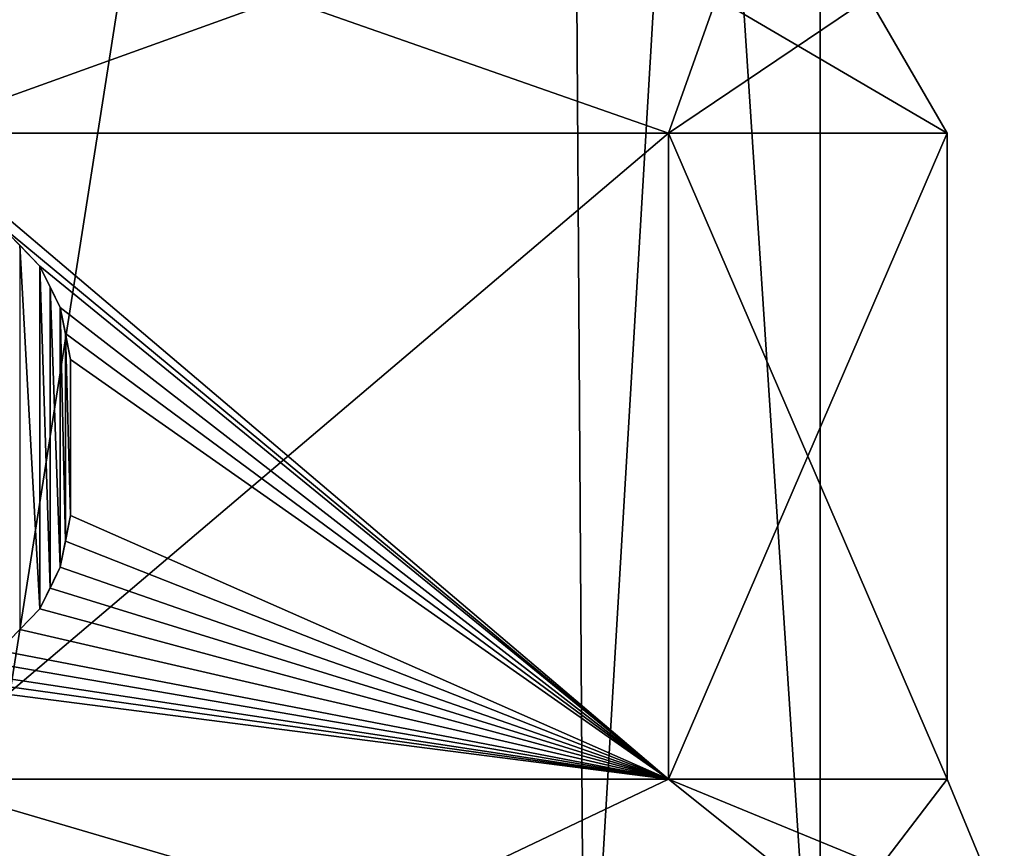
# Model space of a CAD drawing. Header units: millimetres. Extents: x -52 to 107, y -6 to 112.
# Tile 344 of 354: x 63.8 to 73.89, y 66.04 to 74.53. Entities that reach past the tile are written whole.
import ezdxf

# ---------------------------------------------------------------- set-up
doc = ezdxf.new("R2010")
doc.units = ezdxf.units.MM
doc.header["$LTSCALE"] = 65.185185
for name, color, linetype in [('1102', 7, 'CONTINUOUS'), ('1104', 7, 'CONTINUOUS'), ('1105', 7, 'CONTINUOUS'), ('1215', 7, 'CONTINUOUS'), ('1216', 7, 'CONTINUOUS'), ('1217', 7, 'CONTINUOUS'), ('1218', 7, 'CONTINUOUS'), ('1219', 7, 'CONTINUOUS'), ('1220', 7, 'CONTINUOUS'), ('1221', 7, 'CONTINUOUS'), ('3246', 7, 'CONTINUOUS'), ('469', 7, 'CONTINUOUS'), ('471', 7, 'CONTINUOUS'), ('472', 7, 'CONTINUOUS'), ('479', 7, 'CONTINUOUS'), ('480', 7, 'CONTINUOUS'), ('481', 7, 'CONTINUOUS'), ('495', 7, 'CONTINUOUS'), ('496', 7, 'CONTINUOUS'), ('497', 7, 'CONTINUOUS')]:
    doc.layers.add(name, color=color, linetype=linetype)

msp = doc.modelspace()

# ---------------------------------------------------------------- linework, layer by layer
at = {"layer": '1102', "color": 7, "linetype": 'CONTINUOUS', "true_color": 0xe0f2ff}
for points in [[(62.65, 66.751, 42.446), (60.375, 65.337, 44.22), (67.475, 65.337, 39.476), (62.65, 66.751, 42.446)], [(70.446, 66.751, 34.65), (62.65, 66.751, 42.446), (67.475, 65.337, 39.476), (70.446, 66.751, 34.65)], [(70.446, 66.751, 34.65), (67.475, 65.337, 39.476), (72.22, 65.337, 32.375), (70.446, 66.751, 34.65)], [(73.3, 66.751, 24), (70.446, 66.751, 34.65), (73.886, 65.337, 24), (73.3, 66.751, 24)], [(70.446, 66.751, 34.65), (72.22, 65.337, 32.375), (73.886, 65.337, 24), (70.446, 66.751, 34.65)]]:
    msp.add_3dface(points, dxfattribs=at)
at = {"layer": '1104', "color": 7, "linetype": 'CONTINUOUS', "true_color": 0xe0f2ff}
for points in [[(73.3, 66.751, -24), (73.3, 66.751, 24), (73.886, 65.337, 24), (73.3, 66.751, -24)], [(73.3, 66.751, -24), (73.886, 65.337, 24), (73.886, 65.337, -24), (73.3, 66.751, -24)]]:
    msp.add_3dface(points, dxfattribs=at)
at = {"layer": '1105', "color": 7, "linetype": 'CONTINUOUS', "true_color": 0xe0f2ff}
for points in [[(62.65, 66.751, -42.446), (67.475, 65.337, -39.475), (60.375, 65.337, -44.22), (62.65, 66.751, -42.446)], [(62.65, 66.751, -42.446), (70.446, 66.751, -34.65), (67.475, 65.337, -39.475), (62.65, 66.751, -42.446)], [(70.446, 66.751, -34.65), (72.22, 65.337, -32.375), (67.475, 65.337, -39.475), (70.446, 66.751, -34.65)], [(70.446, 66.751, -34.65), (73.3, 66.751, -24), (72.22, 65.337, -32.375), (70.446, 66.751, -34.65)], [(73.3, 66.751, -24), (73.886, 65.337, -24), (72.22, 65.337, -32.375), (73.3, 66.751, -24)]]:
    msp.add_3dface(points, dxfattribs=at)
at = {"layer": '1215', "color": 7, "linetype": 'CONTINUOUS', "true_color": 0x141a1c}
for points in [[(63.594, 68.07, 41.868), (63.803, 68.284, 41.731), (64.01, 68.496, 42.193), (63.594, 68.07, 41.868)], [(63.803, 68.284, 42.328), (63.594, 68.07, 41.868), (64.01, 68.496, 42.193), (63.803, 68.284, 42.328)], [(63.803, 68.284, 41.731), (64.01, 68.496, 41.591), (64.01, 68.496, 42.193), (63.803, 68.284, 41.731)]]:
    msp.add_3dface(points, dxfattribs=at)
at = {"layer": '1216', "color": 7, "linetype": 'CONTINUOUS', "true_color": 0x141a1c}
for points in [[(64.01, 68.496, 41.591), (64.115, 68.709, 41.519), (64.219, 68.921, 42.054), (64.01, 68.496, 41.591)], [(64.115, 68.709, 42.124), (64.01, 68.496, 41.591), (64.219, 68.921, 42.054), (64.115, 68.709, 42.124)], [(64.115, 68.709, 41.519), (64.219, 68.921, 41.447), (64.219, 68.921, 42.054), (64.115, 68.709, 41.519)], [(64.01, 68.496, 42.193), (64.01, 68.496, 41.591), (64.115, 68.709, 42.124), (64.01, 68.496, 42.193)]]:
    msp.add_3dface(points, dxfattribs=at)
at = {"layer": '1217', "color": 7, "linetype": 'CONTINUOUS', "true_color": 0x141a1c}
for points in [[(64.219, 68.921, 41.447), (64.271, 69.188, 41.41), (64.323, 69.453, 41.983), (64.219, 68.921, 41.447)], [(64.271, 69.188, 42.019), (64.219, 68.921, 41.447), (64.323, 69.453, 41.983), (64.271, 69.188, 42.019)], [(64.271, 69.188, 41.41), (64.323, 69.453, 41.374), (64.323, 69.453, 41.983), (64.271, 69.188, 41.41)], [(64.219, 68.921, 42.054), (64.219, 68.921, 41.447), (64.271, 69.188, 42.019), (64.219, 68.921, 42.054)]]:
    msp.add_3dface(points, dxfattribs=at)
at = {"layer": '1218', "color": 7, "linetype": 'CONTINUOUS', "true_color": 0x141a1c}
for points in [[(64.323, 69.453, 41.374), (64.323, 71.049, 41.374), (64.323, 69.453, 41.983), (64.323, 69.453, 41.374)], [(64.323, 69.453, 41.983), (64.323, 71.049, 41.374), (64.323, 71.049, 41.983), (64.323, 69.453, 41.983)]]:
    msp.add_3dface(points, dxfattribs=at)
at = {"layer": '1219', "color": 7, "linetype": 'CONTINUOUS', "true_color": 0x141a1c}
for points in [[(64.271, 71.315, 41.41), (64.219, 71.581, 41.447), (64.323, 71.049, 41.983), (64.271, 71.315, 41.41)], [(64.219, 71.581, 42.054), (64.271, 71.315, 42.019), (64.219, 71.581, 41.447), (64.219, 71.581, 42.054)], [(64.323, 71.049, 41.983), (64.219, 71.581, 41.447), (64.271, 71.315, 42.019), (64.323, 71.049, 41.983)], [(64.323, 71.049, 41.374), (64.271, 71.315, 41.41), (64.323, 71.049, 41.983), (64.323, 71.049, 41.374)]]:
    msp.add_3dface(points, dxfattribs=at)
at = {"layer": '1220', "color": 7, "linetype": 'CONTINUOUS', "true_color": 0x141a1c}
for points in [[(64.115, 71.793, 41.519), (64.01, 72.006, 41.591), (64.219, 71.581, 42.054), (64.115, 71.793, 41.519)], [(64.219, 71.581, 42.054), (64.01, 72.006, 41.591), (64.01, 72.006, 42.193), (64.219, 71.581, 42.054)], [(64.219, 71.581, 42.054), (64.01, 72.006, 42.193), (64.115, 71.793, 42.124), (64.219, 71.581, 42.054)], [(64.219, 71.581, 41.447), (64.115, 71.793, 41.519), (64.219, 71.581, 42.054), (64.219, 71.581, 41.447)]]:
    msp.add_3dface(points, dxfattribs=at)
at = {"layer": '1221', "color": 7, "linetype": 'CONTINUOUS', "true_color": 0x141a1c}
for points in [[(63.803, 72.218, 41.731), (63.594, 72.432, 41.868), (64.01, 72.006, 42.193), (63.803, 72.218, 41.731)], [(64.01, 72.006, 42.193), (63.594, 72.432, 41.868), (63.594, 72.432, 42.462), (64.01, 72.006, 42.193)], [(64.01, 72.006, 42.193), (63.594, 72.432, 42.462), (63.803, 72.218, 42.328), (64.01, 72.006, 42.193)], [(64.01, 72.006, 41.591), (63.803, 72.218, 41.731), (64.01, 72.006, 42.193), (64.01, 72.006, 41.591)]]:
    msp.add_3dface(points, dxfattribs=at)
at = {"layer": '3246', "color": 7, "linetype": 'CONTINUOUS', "true_color": 0xe0f2ff}
for points in [[(63.803, 68.284, 42.328), (64.01, 68.496, 42.193), (63.803, 72.218, 42.328), (63.803, 68.284, 42.328)], [(64.01, 68.496, 42.193), (64.01, 72.006, 42.193), (63.803, 72.218, 42.328), (64.01, 68.496, 42.193)], [(64.01, 68.496, 42.193), (64.115, 68.709, 42.124), (64.01, 72.006, 42.193), (64.01, 68.496, 42.193)], [(64.01, 72.006, 42.193), (64.115, 68.709, 42.124), (64.115, 71.793, 42.124), (64.01, 72.006, 42.193)], [(64.115, 68.709, 42.124), (64.219, 68.921, 42.054), (64.115, 71.793, 42.124), (64.115, 68.709, 42.124)], [(64.219, 68.921, 42.054), (64.219, 71.581, 42.054), (64.115, 71.793, 42.124), (64.219, 68.921, 42.054)], [(64.219, 68.921, 42.054), (64.271, 69.188, 42.019), (64.219, 71.581, 42.054), (64.219, 68.921, 42.054)], [(64.219, 71.581, 42.054), (64.271, 69.188, 42.019), (64.271, 71.315, 42.019), (64.219, 71.581, 42.054)], [(64.271, 69.188, 42.019), (64.323, 69.453, 41.983), (64.271, 71.315, 42.019), (64.271, 69.188, 42.019)], [(64.323, 69.453, 41.983), (64.323, 71.049, 41.983), (64.271, 71.315, 42.019), (64.323, 69.453, 41.983)]]:
    msp.add_3dface(points, dxfattribs=at)
at = {"layer": '469', "color": 7, "linetype": 'CONTINUOUS', "true_color": 0xe0f2ff}
for points in [[(72, 103.451, 24), (72, 103.451, -24), (72, 62.751, 24), (72, 103.451, 24)], [(72, 62.751, 24), (72, 103.451, -24), (72, 62.751, -24), (72, 62.751, 24)]]:
    msp.add_3dface(points, dxfattribs=at)
at = {"layer": '471', "color": 7, "linetype": 'CONTINUOUS', "true_color": 0xe0f2ff}
for points in [[(62, 103.451, 41.321), (69.32, 103.451, 34), (62.935, 62.751, 40.746), (62, 103.451, 41.321)], [(62.935, 62.751, 40.746), (69.32, 103.451, 34), (69.588, 62.751, 33.521), (62.935, 62.751, 40.746)], [(69.32, 103.451, 34), (72, 103.451, 24), (69.588, 62.751, 33.521), (69.32, 103.451, 34)], [(72, 103.451, 24), (72, 62.751, 24), (69.588, 62.751, 33.521), (72, 103.451, 24)]]:
    msp.add_3dface(points, dxfattribs=at)
at = {"layer": '472', "color": 7, "linetype": 'CONTINUOUS', "true_color": 0xe0f2ff}
for points in [[(69.32, 103.451, -34), (62, 103.451, -41.32), (62.935, 62.751, -40.746), (69.32, 103.451, -34)], [(69.588, 62.751, -33.521), (69.32, 103.451, -34), (62.935, 62.751, -40.746), (69.588, 62.751, -33.521)], [(72, 62.751, -24), (72, 103.451, -24), (69.32, 103.451, -34), (72, 62.751, -24)], [(72, 62.751, -24), (69.32, 103.451, -34), (69.588, 62.751, -33.521), (72, 62.751, -24)]]:
    msp.add_3dface(points, dxfattribs=at)
at = {"layer": '479', "color": 7, "linetype": 'CONTINUOUS', "true_color": 0xe0f2ff}
for points in [[(70.446, 73.366, 34.65), (62.65, 73.365, 42.447), (70.446, 66.751, 34.65), (70.446, 73.366, 34.65)], [(70.446, 66.751, 34.65), (62.65, 73.365, 42.447), (63.594, 72.432, 41.868), (70.446, 66.751, 34.65)], [(73.3, 73.366, 24), (70.446, 73.366, 34.65), (73.3, 66.751, 24), (73.3, 73.366, 24)], [(73.3, 66.751, 24), (70.446, 73.366, 34.65), (70.446, 66.751, 34.65), (73.3, 66.751, 24)], [(64.01, 72.006, 41.591), (70.446, 66.751, 34.65), (63.594, 72.432, 41.868), (64.01, 72.006, 41.591)], [(63.803, 72.218, 41.731), (64.01, 72.006, 41.591), (63.594, 72.432, 41.868), (63.803, 72.218, 41.731)], [(64.219, 71.581, 41.447), (70.446, 66.751, 34.65), (64.01, 72.006, 41.591), (64.219, 71.581, 41.447)], [(64.115, 71.793, 41.519), (64.219, 71.581, 41.447), (64.01, 72.006, 41.591), (64.115, 71.793, 41.519)], [(64.219, 71.581, 41.447), (64.271, 71.315, 41.41), (70.446, 66.751, 34.65), (64.219, 71.581, 41.447)], [(64.323, 71.049, 41.374), (70.446, 66.751, 34.65), (64.271, 71.315, 41.41), (64.323, 71.049, 41.374)], [(64.323, 69.453, 41.374), (70.446, 66.751, 34.65), (64.323, 71.049, 41.374), (64.323, 69.453, 41.374)], [(64.271, 69.188, 41.41), (70.446, 66.751, 34.65), (64.323, 69.453, 41.374), (64.271, 69.188, 41.41)], [(64.219, 68.921, 41.447), (70.446, 66.751, 34.65), (64.271, 69.188, 41.41), (64.219, 68.921, 41.447)], [(64.115, 68.709, 41.519), (70.446, 66.751, 34.65), (64.219, 68.921, 41.447), (64.115, 68.709, 41.519)], [(64.01, 68.496, 41.591), (70.446, 66.751, 34.65), (64.115, 68.709, 41.519), (64.01, 68.496, 41.591)], [(63.803, 68.284, 41.731), (70.446, 66.751, 34.65), (64.01, 68.496, 41.591), (63.803, 68.284, 41.731)], [(63.594, 68.07, 41.868), (70.446, 66.751, 34.65), (63.803, 68.284, 41.731), (63.594, 68.07, 41.868)], [(63.386, 67.964, 42.001), (70.446, 66.751, 34.65), (63.594, 68.07, 41.868), (63.386, 67.964, 42.001)], [(63.177, 67.857, 42.132), (70.446, 66.751, 34.65), (63.386, 67.964, 42.001), (63.177, 67.857, 42.132)], [(62.918, 67.805, 42.289), (70.446, 66.751, 34.65), (63.177, 67.857, 42.132), (62.918, 67.805, 42.289)], [(62.656, 67.751, 42.443), (70.446, 66.751, 34.65), (62.918, 67.805, 42.289), (62.656, 67.751, 42.443)], [(62.65, 66.751, 42.446), (70.446, 66.751, 34.65), (62.656, 67.751, 42.443), (62.65, 66.751, 42.446)]]:
    msp.add_3dface(points, dxfattribs=at)
at = {"layer": '480', "color": 7, "linetype": 'CONTINUOUS', "true_color": 0xe0f2ff}
for points in [[(73.3, 73.366, 24), (73.3, 66.751, 24), (73.3, 66.751, -24), (73.3, 73.366, 24)], [(73.3, 73.366, -24), (73.3, 73.366, 24), (73.3, 66.751, -24), (73.3, 73.366, -24)]]:
    msp.add_3dface(points, dxfattribs=at)
at = {"layer": '481', "color": 7, "linetype": 'CONTINUOUS', "true_color": 0xe0f2ff}
for points in [[(70.446, 66.751, -34.65), (62.65, 66.751, -42.446), (70.446, 73.366, -34.65), (70.446, 66.751, -34.65)], [(70.446, 73.366, -34.65), (62.65, 66.751, -42.446), (62.65, 73.366, -42.446), (70.446, 73.366, -34.65)], [(73.3, 73.366, -24), (73.3, 66.751, -24), (70.446, 66.751, -34.65), (73.3, 73.366, -24)], [(73.3, 73.366, -24), (70.446, 66.751, -34.65), (70.446, 73.366, -34.65), (73.3, 73.366, -24)]]:
    msp.add_3dface(points, dxfattribs=at)
at = {"layer": '495', "color": 7, "linetype": 'CONTINUOUS', "true_color": 0xe0f2ff}
for points in [[(59.845, 74.751, 42.94), (62.65, 73.365, 42.447), (66.496, 74.751, 38.496), (59.845, 74.751, 42.94)], [(62.65, 73.365, 42.447), (70.446, 73.366, 34.65), (66.496, 74.751, 38.496), (62.65, 73.365, 42.447)], [(66.496, 74.751, 38.496), (70.446, 73.366, 34.65), (70.939, 74.751, 31.845), (66.496, 74.751, 38.496)], [(70.446, 73.366, 34.65), (73.3, 73.366, 24), (70.939, 74.751, 31.845), (70.446, 73.366, 34.65)], [(70.939, 74.751, 31.845), (73.3, 73.366, 24), (72.5, 74.751, 24), (70.939, 74.751, 31.845)]]:
    msp.add_3dface(points, dxfattribs=at)
at = {"layer": '496', "color": 7, "linetype": 'CONTINUOUS', "true_color": 0xe0f2ff}
for points in [[(73.3, 73.366, 24), (73.3, 73.366, -24), (72.5, 74.751, 24), (73.3, 73.366, 24)], [(72.5, 74.751, 24), (73.3, 73.366, -24), (72.5, 74.751, -24), (72.5, 74.751, 24)]]:
    msp.add_3dface(points, dxfattribs=at)
at = {"layer": '497', "color": 7, "linetype": 'CONTINUOUS', "true_color": 0xe0f2ff}
for points in [[(62.65, 73.366, -42.446), (59.845, 74.751, -42.939), (66.496, 74.751, -38.496), (62.65, 73.366, -42.446)], [(70.446, 73.366, -34.65), (62.65, 73.366, -42.446), (66.496, 74.751, -38.496), (70.446, 73.366, -34.65)], [(70.446, 73.366, -34.65), (66.496, 74.751, -38.496), (70.939, 74.751, -31.845), (70.446, 73.366, -34.65)], [(73.3, 73.366, -24), (70.446, 73.366, -34.65), (72.5, 74.751, -24), (73.3, 73.366, -24)], [(72.5, 74.751, -24), (70.446, 73.366, -34.65), (70.939, 74.751, -31.845), (72.5, 74.751, -24)]]:
    msp.add_3dface(points, dxfattribs=at)

doc.saveas('drawing.dxf')
